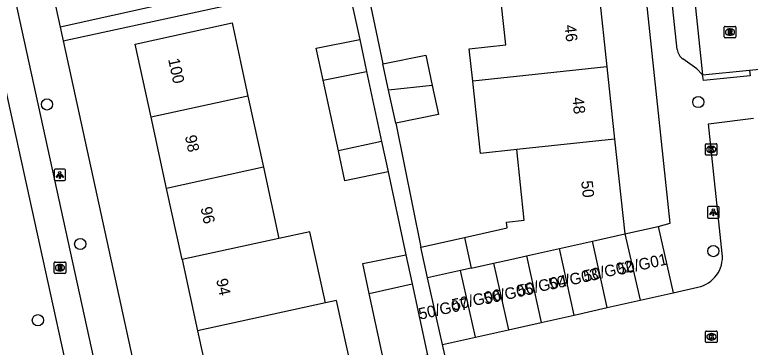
# Model space of a CAD drawing. Extents: x 160557 to 161245, y 385330 to 386505.
# Drawn here: x 160716.6 to 160780.6, y 385961 to 385990 of the extents above; entities that cross this region are included whole.
import ezdxf

# ---------------------------------------------------------------- set-up
doc = ezdxf.new("R2010")
doc.units = 0
for name, color, linetype in [('IMGEO_Boom', 7, 'Continuous'), ('IMGEO_Fietspad_gesloten', 7, 'Continuous'), ('IMGEO_Kolk', 7, 'Continuous'), ('IMGEO_Lichtpunt', 7, 'Continuous'), ('IMGEO_Pand', 7, 'Continuous'), ('IMGEO_Pand_nummerreeks', 7, 'Continuous'), ('IMGEO_Rijbaan_lokaal_open', 7, 'Continuous'), ('IMGEO_Rioolput', 7, 'Continuous'), ('IMGEO_Voetpad_open', 7, 'Continuous')]:
    doc.layers.add(name, color=color, linetype=linetype)

msp = doc.modelspace()

# ---------------------------------------------------------------- linework, layer by layer
at = {"layer": 'IMGEO_Boom'}
for centre in [(160719.432, 385982.153), (160776.113, 385982.366), (160722.325, 385970.016), (160777.423, 385969.398), (160718.645, 385963.389)]:
    msp.add_circle(centre, 0.489, dxfattribs=at)
at = {"layer": 'IMGEO_Fietspad_gesloten'}
for points in [[(160734.335, 385910.619), (160688.379, 386120.515), (160685.475, 386134.246), (160684.879, 386136.929)], [(160715.3, 385985.704), (160725.332, 385940.095)]]:
    msp.add_lwpolyline(points, dxfattribs=at)
at = {"layer": 'IMGEO_Kolk'}
for p, q in [((160776.737, 385977.816), (160776.737, 385978.668)), ((160776.812, 385978.742), (160777.664, 385978.742)), ((160777.225, 385978.522), (160777.25, 385978.522)), ((160777.738, 385978.668), (160777.738, 385977.816)), ((160777.664, 385977.742), (160776.812, 385977.742)), ((160777.248, 385977.962), (160777.223, 385977.962)), ((160776.753, 385961.518), (160776.753, 385962.37)), ((160776.828, 385962.444), (160777.68, 385962.444)), ((160777.241, 385962.224), (160777.266, 385962.224)), ((160777.754, 385962.37), (160777.754, 385961.518)), ((160777.264, 385961.664), (160777.239, 385961.664)), ((160777.68, 385961.444), (160776.828, 385961.444))]:
    msp.add_line(p, q, dxfattribs=at)
for points in [[(160776.737, 385977.816), (160776.737, 385978.668)], [(160776.812, 385978.742), (160777.664, 385978.742)], [(160777.058, 385978.442), (160777.181, 385978.442), (160777.181, 385978.291), (160777.311, 385978.442), (160777.475, 385978.442), (160777.329, 385978.291), (160777.482, 385978.042), (160777.33, 385978.042), (160777.245, 385978.206), (160777.181, 385978.139), (160777.181, 385978.042), (160777.058, 385978.042), (160777.058, 385978.442)], [(160777.738, 385978.668), (160777.738, 385977.816)], [(160777.664, 385977.742), (160776.812, 385977.742)], [(160776.753, 385961.518), (160776.753, 385962.37)], [(160776.828, 385962.444), (160777.68, 385962.444)], [(160777.074, 385962.144), (160777.197, 385962.144), (160777.197, 385961.993), (160777.327, 385962.144), (160777.491, 385962.144), (160777.345, 385961.993), (160777.498, 385961.744), (160777.346, 385961.744), (160777.261, 385961.908), (160777.197, 385961.841), (160777.197, 385961.744), (160777.074, 385961.744), (160777.074, 385962.144)], [(160777.754, 385962.37), (160777.754, 385961.518)], [(160777.68, 385961.444), (160776.828, 385961.444)]]:
    msp.add_lwpolyline(points, dxfattribs=at)
for centre, start, end in [((160776.814, 385978.666), 91.55205, 178.44795), ((160776.814, 385978.666), 91.55205, 178.44795), ((160777.662, 385978.666), 1.55205, 88.44795), ((160777.662, 385978.666), 1.55205, 88.44795), ((160776.814, 385977.818), 181.55205, 268.44795), ((160776.814, 385977.818), 181.55205, 268.44795), ((160777.662, 385977.818), 271.55205, 358.44795), ((160777.662, 385977.818), 271.55205, 358.44795), ((160776.83, 385962.368), 91.55205, 178.44795), ((160776.83, 385962.368), 91.55205, 178.44795), ((160777.678, 385962.368), 1.55205, 88.44795), ((160777.678, 385962.368), 1.55205, 88.44795), ((160776.83, 385961.52), 181.55205, 268.44795), ((160776.83, 385961.52), 181.55205, 268.44795), ((160777.678, 385961.52), 271.55205, 358.44795), ((160777.678, 385961.52), 271.55205, 358.44795)]:
    msp.add_arc(centre, 0.0765, start, end, dxfattribs=at)
for centre, major_axis, ratio, start_param, end_param in [((160777.224, 385978.242), (-0.387, 0.002), 0.722429, 4.712389, 7.853982), ((160777.249, 385978.242), (-0.39, 0.002), 0.717154, 1.570796, 4.712389), ((160777.24, 385961.944), (-0.387, 0.002), 0.722429, 4.712389, 7.853982), ((160777.265, 385961.944), (-0.39, 0.002), 0.717154, 1.570796, 4.712389)]:
    msp.add_ellipse(centre, major_axis=major_axis, ratio=ratio, start_param=start_param, end_param=end_param, dxfattribs=at)
at = {"layer": 'IMGEO_Lichtpunt'}
for p, q in [((160720.047, 385976.431), (160720.047, 385975.624)), ((160720.047, 385976.431), (160720.047, 385975.624)), ((160720.949, 385976.526), (160720.141, 385976.526)), ((160720.949, 385976.526), (160720.141, 385976.526)), ((160721.043, 385975.624), (160721.043, 385976.431)), ((160721.043, 385975.624), (160721.043, 385976.431)), ((160720.141, 385975.53), (160720.949, 385975.53)), ((160720.141, 385975.53), (160720.949, 385975.53)), ((160776.92, 385973.179), (160776.92, 385972.372)), ((160776.92, 385973.179), (160776.92, 385972.372)), ((160777.822, 385973.274), (160777.014, 385973.274)), ((160777.822, 385973.274), (160777.014, 385973.274)), ((160777.916, 385972.372), (160777.916, 385973.179)), ((160777.916, 385972.372), (160777.916, 385973.179)), ((160777.014, 385972.278), (160777.822, 385972.278)), ((160777.014, 385972.278), (160777.822, 385972.278))]:
    msp.add_line(p, q, dxfattribs=at)
for points in [[(160720.421, 385976.095), (160720.46, 385976.067), (160720.272, 385975.805), (160720.234, 385975.832), (160720.421, 385976.095)], [(160720.523, 385976.047), (160720.57, 385976.047), (160720.57, 385975.725), (160720.523, 385975.725), (160720.523, 385976.047)], [(160720.633, 385976.067), (160720.671, 385976.094), (160720.858, 385975.832), (160720.819, 385975.804), (160720.633, 385976.067)], [(160777.294, 385972.843), (160777.333, 385972.815), (160777.145, 385972.553), (160777.107, 385972.58), (160777.294, 385972.843)], [(160777.396, 385972.795), (160777.443, 385972.795), (160777.443, 385972.473), (160777.396, 385972.473), (160777.396, 385972.795)], [(160777.506, 385972.815), (160777.544, 385972.842), (160777.731, 385972.58), (160777.692, 385972.552), (160777.506, 385972.815)]]:
    msp.add_lwpolyline(points, dxfattribs=at)
for centre in [(160720.546, 385976.229), (160777.419, 385972.977)]:
    msp.add_circle(centre, 0.0994, dxfattribs=at)
for centre, start, end in [((160720.141, 385976.431), 90, 180), ((160720.141, 385976.431), 90, 180), ((160720.949, 385976.431), 0, 90), ((160720.949, 385976.431), 0, 90), ((160720.141, 385975.624), 180, 270), ((160720.141, 385975.624), 180, 270), ((160720.949, 385975.624), 270, 0), ((160720.949, 385975.624), 270, 360), ((160777.014, 385973.179), 90, 180), ((160777.014, 385973.179), 90, 180), ((160777.822, 385973.179), 0, 90), ((160777.822, 385973.179), 0, 90), ((160777.014, 385972.372), 180, 270), ((160777.014, 385972.372), 180, 270), ((160777.822, 385972.372), 270, 0), ((160777.822, 385972.372), 270, 360)]:
    msp.add_arc(centre, 0.0946, start, end, dxfattribs=at)
at = {"layer": 'IMGEO_Pand'}
for points in [[(160767.48, 385991.709), (160768.153, 385985.424)], [(160756.488, 385984.174), (160756.186, 385986.993), (160759.352, 385987.332), (160758.987, 385990.799)], [(160728.486, 385981.041), (160727.099, 385987.403), (160731.985, 385988.468), (160735.533, 385989.241), (160736.92, 385982.879)], [(160743.47, 385984.258), (160742.869, 385987.048), (160746.648, 385987.811)], [(160746.648, 385987.811), (160747.247, 385985.021)], [(160748.663, 385985.688), (160752.394, 385986.442), (160752.964, 385983.797)], [(160749.159, 385983.389), (160748.663, 385985.688)], [(160768.153, 385985.424), (160756.488, 385984.174)], [(160768.153, 385985.424), (160768.827, 385979.139)], [(160743.47, 385984.258), (160747.247, 385985.021)], [(160747.247, 385985.021), (160748.554, 385978.931)], [(160744.796, 385978.111), (160743.47, 385984.258)], [(160760.308, 385978.226), (160757.162, 385977.889), (160756.488, 385984.174)], [(160752.964, 385983.797), (160749.159, 385983.389)], [(160749.778, 385980.52), (160749.159, 385983.389)], [(160752.964, 385983.797), (160753.508, 385981.273), (160749.778, 385980.52)], [(160736.92, 385982.879), (160728.486, 385981.041)], [(160736.92, 385982.879), (160738.27, 385976.688)], [(160729.836, 385974.85), (160728.486, 385981.041)], [(160748.554, 385978.931), (160744.796, 385978.111)], [(160748.554, 385978.931), (160749.122, 385976.282)], [(160768.827, 385979.139), (160760.308, 385978.226)], [(160768.827, 385979.139), (160769.711, 385970.893)], [(160755.754, 385970.577), (160759.478, 385971.409), (160759.422, 385971.928), (160760.952, 385972.092), (160760.308, 385978.226)], [(160749.122, 385976.282), (160745.355, 385975.521), (160744.796, 385978.111)], [(160738.27, 385976.688), (160729.836, 385974.85)], [(160738.27, 385976.688), (160739.619, 385970.498)], [(160731.186, 385968.66), (160729.836, 385974.85)], [(160743.66, 385964.893), (160742.31, 385971.085), (160739.619, 385970.498)], [(160769.711, 385970.893), (160772.629, 385971.543)], [(160772.629, 385971.543), (160773.921, 385965.761)], [(160739.619, 385970.498), (160731.186, 385968.66)], [(160751.961, 385969.73), (160755.754, 385970.577)], [(160755.754, 385970.577), (160756.35, 385967.907)], [(160766.894, 385970.264), (160769.711, 385970.893)], [(160769.711, 385970.893), (160771.054, 385965.121)], [(160764.027, 385969.624), (160766.894, 385970.264)], [(160768.186, 385964.48), (160766.894, 385970.264)], [(160752.557, 385967.06), (160751.961, 385969.73)], [(160761.159, 385968.984), (160764.027, 385969.624)], [(160765.319, 385963.84), (160764.027, 385969.624)], [(160731.186, 385968.66), (160732.535, 385962.469)], [(160747.468, 385965.724), (160746.907, 385968.322), (160750.667, 385969.081)], [(160750.667, 385969.081), (160751.212, 385966.54)], [(160758.292, 385968.343), (160759.77, 385968.674), (160761.159, 385968.984)], [(160761.159, 385968.984), (160762.451, 385963.199)], [(160756.35, 385967.907), (160755.425, 385967.701)], [(160756.35, 385967.907), (160758.292, 385968.343)], [(160758.292, 385968.343), (160759.584, 385962.559)], [(160755.425, 385967.701), (160752.557, 385967.06)], [(160756.716, 385961.918), (160755.425, 385967.701)], [(160753.849, 385961.278), (160752.557, 385967.06)], [(160747.468, 385965.724), (160751.212, 385966.54)], [(160751.212, 385966.54), (160752.543, 385960.345)], [(160752.543, 385960.345), (160748.804, 385959.53), (160747.468, 385965.724)], [(160771.054, 385965.121), (160773.921, 385965.761)], [(160743.66, 385964.893), (160732.535, 385962.469)], [(160742.319, 385958.117), (160745.982, 385958.916), (160744.632, 385965.105), (160743.66, 385964.893)], [(160768.186, 385964.48), (160771.054, 385965.121)], [(160765.319, 385963.84), (160768.186, 385964.48)], [(160762.451, 385963.199), (160765.319, 385963.84)], [(160759.584, 385962.559), (160762.451, 385963.199)], [(160732.535, 385962.469), (160733.885, 385956.278)], [(160756.716, 385961.918), (160759.584, 385962.559)], [(160753.849, 385961.278), (160756.716, 385961.918)]]:
    msp.add_lwpolyline(points, dxfattribs=at)
at = {"layer": 'IMGEO_Rijbaan_lokaal_open'}
for points in [[(160767.112, 386073.774), (160772.645, 386021.005), (160774.881, 386000), (160776.471, 385984.724)], [(160780.562, 385985.145), (160788.954, 385985.976)], [(160776.471, 385984.724), (160780.562, 385985.145)], [(160778.2, 385969.181), (160777.005, 385980.458), (160780.906, 385980.964)], [(160773.921, 385965.761), (160776.074, 385966.255)], [(160755.845, 385952.428), (160753.849, 385961.278)]]:
    msp.add_lwpolyline(points, dxfattribs=at)
msp.add_arc((160775.513, 385968.898), 2.702, 281.98161, 6.01489, dxfattribs=at)
at = {"layer": 'IMGEO_Rioolput'}
for p, q in [((160778.371, 385988.022), (160778.371, 385988.874)), ((160778.446, 385988.948), (160779.298, 385988.948)), ((160778.859, 385988.728), (160778.884, 385988.728)), ((160779.372, 385988.874), (160779.372, 385988.022)), ((160779.298, 385987.948), (160778.446, 385987.948)), ((160778.882, 385988.168), (160778.857, 385988.168)), ((160720.062, 385967.525), (160720.062, 385968.377)), ((160720.137, 385968.451), (160720.989, 385968.451)), ((160720.55, 385968.231), (160720.575, 385968.231)), ((160721.063, 385968.377), (160721.063, 385967.525)), ((160720.989, 385967.451), (160720.137, 385967.451)), ((160720.573, 385967.671), (160720.548, 385967.671))]:
    msp.add_line(p, q, dxfattribs=at)
for points in [[(160778.371, 385988.022), (160778.371, 385988.874)], [(160778.446, 385988.948), (160779.298, 385988.948)], [(160778.96, 385988.646), (160778.708, 385988.648), (160778.708, 385988.248)], [(160778.708, 385988.248), (160778.832, 385988.248), (160778.832, 385988.41), (160778.843, 385988.41)], [(160778.886, 385988.567), (160778.832, 385988.567), (160778.832, 385988.486)], [(160778.832, 385988.486), (160778.884, 385988.486)], [(160778.89, 385988.381), (160778.961, 385988.248), (160779.101, 385988.248), (160779.036, 385988.374)], [(160779.372, 385988.874), (160779.372, 385988.022)], [(160779.298, 385987.948), (160778.446, 385987.948)], [(160720.062, 385967.525), (160720.062, 385968.377)], [(160720.137, 385968.451), (160720.989, 385968.451)], [(160720.651, 385968.149), (160720.399, 385968.151), (160720.399, 385967.751)], [(160720.399, 385967.751), (160720.523, 385967.751), (160720.523, 385967.913), (160720.534, 385967.913)], [(160720.577, 385968.07), (160720.523, 385968.07), (160720.523, 385967.989)], [(160720.523, 385967.989), (160720.575, 385967.989)], [(160720.581, 385967.884), (160720.652, 385967.751), (160720.792, 385967.751), (160720.727, 385967.877)], [(160721.063, 385968.377), (160721.063, 385967.525)], [(160720.989, 385967.451), (160720.137, 385967.451)]]:
    msp.add_lwpolyline(points, dxfattribs=at)
for centre, radius, start, end in [((160778.448, 385988.872), 0.0765, 91.55205, 178.44795), ((160778.448, 385988.872), 0.0765, 91.55205, 178.44795), ((160778.842, 385988.357), 0.0533, 26.02933, 88.69889), ((160778.868, 385988.675), 0.19, 274.7715, 282.96867), ((160778.892, 385988.471), 0.0964, 77.00612, 93.18647), ((160778.906, 385988.528), 0.0378, 276.66336, 79.67722), ((160778.959, 385988.536), 0.109, 350.36119, 89.41601), ((160778.957, 385988.536), 0.112, 277.58423, 350.98172), ((160778.941, 385988.321), 0.108, 29.51342, 73.79051), ((160779.296, 385988.872), 0.0765, 1.55205, 88.44795), ((160779.296, 385988.872), 0.0765, 1.55205, 88.44795), ((160778.448, 385988.024), 0.0765, 181.55205, 268.44795), ((160778.448, 385988.024), 0.0765, 181.55205, 268.44795), ((160779.296, 385988.024), 0.0765, 271.55205, 358.44795), ((160779.296, 385988.024), 0.0765, 271.55205, 358.44795), ((160720.139, 385968.375), 0.0765, 91.55205, 178.44795), ((160720.139, 385968.375), 0.0765, 91.55205, 178.44795), ((160720.533, 385967.86), 0.0533, 26.02933, 88.69889), ((160720.559, 385968.178), 0.19, 274.7715, 282.96867), ((160720.583, 385967.974), 0.0964, 77.00612, 93.18647), ((160720.597, 385968.031), 0.0378, 276.66336, 79.67722), ((160720.65, 385968.039), 0.109, 350.36119, 89.41601), ((160720.648, 385968.039), 0.112, 277.58423, 350.98172), ((160720.632, 385967.824), 0.108, 29.51342, 73.79051), ((160720.987, 385968.375), 0.0765, 1.55205, 88.44795), ((160720.987, 385968.375), 0.0765, 1.55205, 88.44795), ((160720.139, 385967.527), 0.0765, 181.55205, 268.44795), ((160720.139, 385967.527), 0.0765, 181.55205, 268.44795), ((160720.987, 385967.527), 0.0765, 271.55205, 358.44795), ((160720.987, 385967.527), 0.0765, 271.55205, 358.44795)]:
    msp.add_arc(centre, radius, start, end, dxfattribs=at)
for centre, major_axis, ratio, start_param, end_param in [((160778.858, 385988.448), (-0.387, 0.002), 0.722429, 4.712389, 7.853982), ((160778.883, 385988.448), (-0.39, 0.002), 0.717154, 1.570796, 4.712389), ((160720.549, 385967.951), (-0.387, 0.002), 0.722429, 4.712389, 7.853982), ((160720.574, 385967.951), (-0.39, 0.002), 0.717154, 1.570796, 4.712389)]:
    msp.add_ellipse(centre, major_axis=major_axis, ratio=ratio, start_param=start_param, end_param=end_param, dxfattribs=at)
at = {"layer": 'IMGEO_Voetpad_open'}
for points in [[(160772.629, 385971.543), (160773.674, 385971.815), (160770.665, 386000), (160762.861, 386073.091)], [(160711.783, 386029.121), (160711.803, 386029.046), (160720.571, 385988.884)], [(160774.286, 385986.931), (160772.895, 386000), (160771.058, 386017.254)], [(160742.985, 385993.866), (160720.571, 385988.884)], [(160720.831, 385987.697), (160745.506, 385993.063), (160746.648, 385987.811)], [(160748.505, 385993.143), (160747.152, 385992.864), (160748.663, 385985.688)], [(160720.571, 385988.884), (160720.831, 385987.697)], [(160720.831, 385987.697), (160731.016, 385941.044), (160731.096, 385941.055), (160731.131, 385940.897)], [(160776.471, 385984.724), (160775.99, 385985.247), (160774.765, 385986.114)], [(160780.562, 385985.145), (160780.613, 385984.648), (160776.554, 385984.251), (160776.493, 385984.596), (160776.471, 385984.724)], [(160749.778, 385980.52), (160751.961, 385969.73)], [(160749.122, 385976.282), (160750.667, 385969.081)]]:
    msp.add_lwpolyline(points, dxfattribs=at)
msp.add_arc((160775.426, 385987.05), 1.146, 185.97992, 234.78553, dxfattribs=at)

# ---------------------------------------------------------------- texts
at = {"layer": 'IMGEO_Pand_nummerreeks'}
for s, rotation, p in [('46', 276.11505, (160764.468, 385989.039)), ('100', 282.29984, (160729.969, 385986.074)), ('48', 276.12054, (160765.141, 385982.75)), ('98', 282.29984, (160731.427, 385979.384)), ('50', 276.11898, (160765.919, 385975.484)), ('96', 282.29984, (160732.787, 385973.148)), ('50/G01', 12.40921, (160769.212, 385967.306)), ('50/G02', 12.40921, (160766.231, 385966.716)), ('50/G03', 12.40921, (160763.21, 385966.016)), ('50/G04', 12.40921, (160760.49, 385965.446)), ('94', 282.30119, (160734.147, 385966.909)), ('50/G05', 12.40921, (160757.55, 385964.744)), ('50/G06', 12.40921, (160754.786, 385964.217)), ('50/G07', 12.40921, (160751.891, 385963.427))]:
    msp.add_text(s, height=1, rotation=rotation, dxfattribs=at).set_placement(p)

doc.saveas('drawing.dxf')
